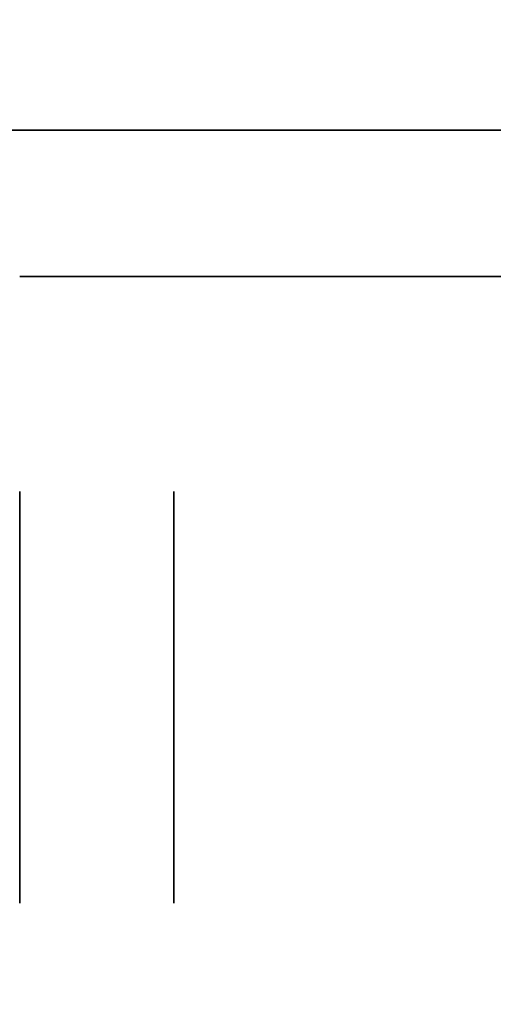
# Model space of a CAD drawing. Extents: x 413.3 to 457.5, y 5047.8 to 5050.
# Tile 407 of 656: x 437.3718 to 437.4026, y 5047.9682 to 5048.0322. Entities that reach past the tile are written whole.
import ezdxf

# ---------------------------------------------------------------- set-up
doc = ezdxf.new("R2010")
doc.units = 0
doc.header["$LTSCALE"] = 150
doc.header["$MEASUREMENT"] = 0
doc.layers.add('3DFACE_BOLT', color=7, linetype='CONTINUOUS')
doc.layers.add('3DFACE_SHAPE', color=7, linetype='CONTINUOUS')

msp = doc.modelspace()

# ---------------------------------------------------------------- linework, layer by layer
at = {"layer": '3DFACE_BOLT', "color": 1}
for points, invisible_edges in [([(437.381839, 5048.001534, -0.065), (437.381839, 5047.994847, -0.076583), (437.371839, 5048.001534, -0.065)], 14), ([(437.371839, 5048.001534, -0.065), (437.381839, 5047.994847, -0.076583), (437.371839, 5047.994847, -0.076583)], 3), ([(437.381839, 5047.994847, -0.053417), (437.381839, 5048.001534, -0.065), (437.371839, 5047.994847, -0.053417)], 14), ([(437.371839, 5047.994847, -0.053417), (437.381839, 5048.001534, -0.065), (437.371839, 5048.001534, -0.065)], 3), ([(437.371839, 5048.001534, -0.065), (437.371839, 5047.994847, -0.076583), (437.371839, 5047.994847, -0.053417)], 2), ([(437.381839, 5048.001534, -0.135), (437.381839, 5047.994847, -0.146583), (437.371839, 5048.001534, -0.135)], 14), ([(437.371839, 5048.001534, -0.135), (437.381839, 5047.994847, -0.146583), (437.371839, 5047.994847, -0.146583)], 3), ([(437.381839, 5047.994847, -0.123417), (437.381839, 5048.001534, -0.135), (437.371839, 5047.994847, -0.123417)], 14), ([(437.371839, 5047.994847, -0.123417), (437.381839, 5048.001534, -0.135), (437.371839, 5048.001534, -0.135)], 3), ([(437.371839, 5048.001534, -0.135), (437.371839, 5047.994847, -0.146583), (437.371839, 5047.994847, -0.123417)], 2), ([(437.381839, 5048.001534, -0.065), (437.381839, 5047.994847, -0.053417), (437.381839, 5047.994847, -0.076583)], 2), ([(437.381839, 5048.001534, -0.135), (437.381839, 5047.994847, -0.123417), (437.381839, 5047.994847, -0.146583)], 2), ([(437.381839, 5047.994847, -0.076583), (437.381839, 5047.981472, -0.076583), (437.371839, 5047.994847, -0.076583)], 14), ([(437.371839, 5047.994847, -0.076583), (437.381839, 5047.981472, -0.076583), (437.371839, 5047.981472, -0.076583)], 3), ([(437.381839, 5047.981472, -0.053417), (437.381839, 5047.994847, -0.053417), (437.371839, 5047.981472, -0.053417)], 14), ([(437.371839, 5047.981472, -0.053417), (437.381839, 5047.994847, -0.053417), (437.371839, 5047.994847, -0.053417)], 3), ([(437.381839, 5047.994847, -0.146583), (437.381839, 5047.981472, -0.146583), (437.371839, 5047.994847, -0.146583)], 14), ([(437.371839, 5047.994847, -0.146583), (437.381839, 5047.981472, -0.146583), (437.371839, 5047.981472, -0.146583)], 3), ([(437.381839, 5047.981472, -0.123417), (437.381839, 5047.994847, -0.123417), (437.371839, 5047.981472, -0.123417)], 14), ([(437.371839, 5047.981472, -0.123417), (437.381839, 5047.994847, -0.123417), (437.371839, 5047.994847, -0.123417)], 3), ([(437.381839, 5047.994847, -0.053417), (437.381839, 5047.981472, -0.053417), (437.381839, 5047.994847, -0.076583)], 14), ([(437.381839, 5047.994847, -0.076583), (437.381839, 5047.981472, -0.053417), (437.381839, 5047.981472, -0.076583)], 3), ([(437.381839, 5047.994847, -0.123417), (437.381839, 5047.981472, -0.123417), (437.381839, 5047.994847, -0.146583)], 14), ([(437.381839, 5047.994847, -0.146583), (437.381839, 5047.981472, -0.123417), (437.381839, 5047.981472, -0.146583)], 3), ([(437.381839, 5047.981472, -0.076583), (437.381839, 5047.974784, -0.065), (437.371839, 5047.981472, -0.076583)], 14), ([(437.371839, 5047.981472, -0.076583), (437.381839, 5047.974784, -0.065), (437.371839, 5047.974784, -0.065)], 3), ([(437.381839, 5047.974784, -0.065), (437.381839, 5047.981472, -0.053417), (437.371839, 5047.974784, -0.065)], 14), ([(437.371839, 5047.974784, -0.065), (437.381839, 5047.981472, -0.053417), (437.371839, 5047.981472, -0.053417)], 3), ([(437.381839, 5047.981472, -0.146583), (437.381839, 5047.974784, -0.135), (437.371839, 5047.981472, -0.146583)], 14), ([(437.371839, 5047.981472, -0.146583), (437.381839, 5047.974784, -0.135), (437.371839, 5047.974784, -0.135)], 3), ([(437.381839, 5047.974784, -0.135), (437.381839, 5047.981472, -0.123417), (437.371839, 5047.974784, -0.135)], 14), ([(437.371839, 5047.974784, -0.135), (437.381839, 5047.981472, -0.123417), (437.371839, 5047.981472, -0.123417)], 3), ([(437.381839, 5047.981472, -0.053417), (437.381839, 5047.974784, -0.065), (437.381839, 5047.981472, -0.076583)], 12), ([(437.381839, 5047.981472, -0.123417), (437.381839, 5047.974784, -0.135), (437.381839, 5047.981472, -0.146583)], 12)]:
    msp.add_3dface(points, dxfattribs=dict(at, invisible_edges=invisible_edges))
at = {"layer": '3DFACE_SHAPE', "color": 13}
for points, invisible_edges in [([(437.468689, 5050.024866), (437.26869, 5050.025153), (437.26554, 5047.825153)], 12), ([(437.26554, 5047.825153, -0.2), (437.26869, 5050.025153, -0.2), (437.465539, 5047.824866, -0.2)], 2), ([(437.465539, 5047.824866), (437.468689, 5050.024866), (437.26554, 5047.825153)], 2), ([(437.26869, 5050.025153, -0.2), (437.468689, 5050.024866, -0.2), (437.465539, 5047.824866, -0.2)], 12), ([(437.368689, 5047.825005, -0.0095), (437.371839, 5050.025005, -0.0095), (437.465539, 5047.824866, -0.0095)], 2), ([(437.468689, 5050.024866, -0.1905), (437.371839, 5050.025005, -0.1905), (437.368689, 5047.825005, -0.1905)], 12), ([(437.465539, 5047.824866, -0.1905), (437.468689, 5050.024866, -0.1905), (437.368689, 5047.825005, -0.1905)], 2), ([(437.371839, 5050.025005, -0.0095), (437.468689, 5050.024866, -0.0095), (437.465539, 5047.824866, -0.0095)], 12), ([(437.268689, 5048.025009, -1), (437.468689, 5048.025009, -1), (437.365539, 5048.015509, -1)], 14), ([(437.268689, 5048.025009, -0.2), (437.371839, 5048.015509, -0.2), (437.468689, 5048.025009, -0.2)], 3), ([(437.268689, 5048.025009, -1), (437.268689, 5048.025009, -0.2), (437.468689, 5048.025009, -1)], 2), ([(437.268689, 5048.025009, -0.2), (437.468689, 5048.025009, -0.2), (437.468689, 5048.025009, -1)], 12), ([(437.365539, 5048.015509, -1), (437.468689, 5048.025009, -1), (437.371839, 5048.015509, -1)], 15), ([(437.468689, 5048.025009, -1), (437.468689, 5048.015509, -1), (437.371839, 5048.015509, -1)], 12), ([(437.371839, 5048.015509, -0.2), (437.468689, 5048.015509, -0.2), (437.468689, 5048.025009, -0.2)], 12), ([(437.468689, 5048.015509, -1), (437.468689, 5048.015509, -0.2), (437.371839, 5048.015509, -1)], 2), ([(437.468689, 5048.015509, -0.2), (437.371839, 5048.015509, -0.2), (437.371839, 5048.015509, -1)], 12)]:
    msp.add_3dface(points, dxfattribs=dict(at, invisible_edges=invisible_edges))

doc.saveas('drawing.dxf')
